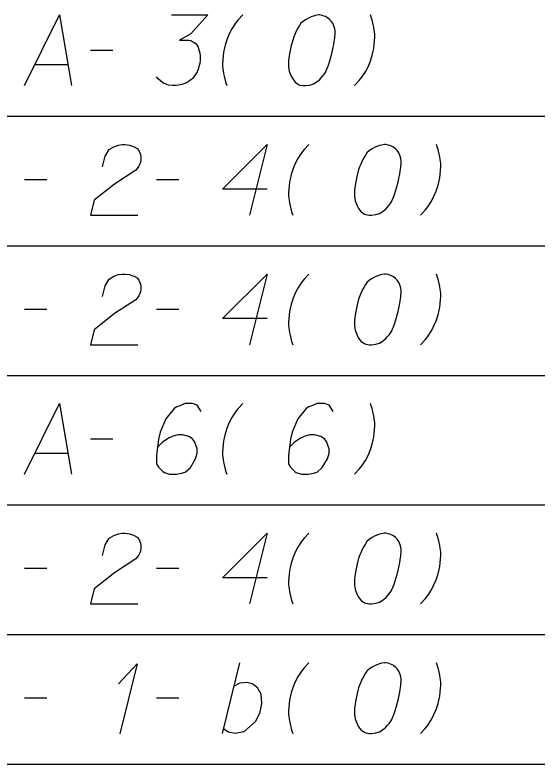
# Model space of a CAD drawing. Extents: x 2074207 to 2076812, y 516372 to 523312.
# Drawn here: x 2076453.5 to 2076488.9, y 519381.6 to 519432.5 of the extents above; entities that cross this region are included whole.
import ezdxf

# ---------------------------------------------------------------- set-up
doc = ezdxf.new("R2010")
doc.units = 0
for name, color, linetype in [('Prop DirtTable_ Soil Test Results - Outline (Major)', 7, 'Continuous'), ('Prop DirtTable_ Soil Test Results - Outline (Minor)', 7, 'Continuous'), ('Prop DirtTable_ Soil Test Results - Tx (Sample Data)', 7, 'Continuous')]:
    doc.layers.add(name, color=color, linetype=linetype)

msp = doc.modelspace()

# ---------------------------------------------------------------- linework, layer by layer
at = {"layer": 'Prop DirtTable_ Soil Test Results - Outline (Major)'}
msp.add_line((2076260.609, 519381.613), (2076811.903, 519381.613), dxfattribs=at)
at = {"layer": 'Prop DirtTable_ Soil Test Results - Outline (Minor)'}
for p, q in [((2076260.609, 519425.613), (2076811.903, 519425.613)), ((2076260.609, 519425.613), (2076811.903, 519425.613)), ((2076260.609, 519416.813), (2076811.903, 519416.813)), ((2076260.609, 519416.813), (2076811.903, 519416.813)), ((2076260.609, 519408.013), (2076811.903, 519408.013)), ((2076260.609, 519408.013), (2076811.903, 519408.013)), ((2076260.609, 519399.213), (2076811.903, 519399.213)), ((2076260.609, 519399.213), (2076811.903, 519399.213)), ((2076260.609, 519390.413), (2076811.903, 519390.413)), ((2076260.609, 519390.413), (2076811.903, 519390.413)), ((2076260.609, 519381.613), (2076811.903, 519381.613))]:
    msp.add_line(p, q, dxfattribs=at)
at = {"layer": 'Prop DirtTable_ Soil Test Results - Tx (Sample Data)'}
for points in [[(2076454.156, 519427.691), (2076456.519, 519432.491), (2076457.33, 519427.691)], [(2076464.139, 519432.491), (2076466.608, 519432.491), (2076465.444, 519431.206), (2076464.668, 519430.79), (2076465.303, 519430.79), (2076465.444, 519430.752), (2076465.514, 519430.715), (2076465.585, 519430.677), (2076465.655, 519430.639), (2076465.797, 519430.526), (2076465.867, 519430.412), (2076465.938, 519430.299), (2076465.973, 519430.185), (2076466.043, 519429.921), (2076466.079, 519429.694), (2076466.079, 519429.581), (2076466.079, 519429.43), (2076466.043, 519429.203), (2076466.008, 519429.052), (2076465.973, 519428.9), (2076465.938, 519428.787), (2076465.902, 519428.711), (2076465.867, 519428.636), (2076465.832, 519428.56), (2076465.761, 519428.447), (2076465.655, 519428.296), (2076465.55, 519428.182), (2076465.479, 519428.107), (2076465.373, 519428.031), (2076465.267, 519427.955), (2076465.126, 519427.88), (2076465.056, 519427.842), (2076464.809, 519427.767), (2076464.597, 519427.729), (2076464.456, 519427.691), (2076464.209, 519427.691), (2076463.927, 519427.729), (2076463.821, 519427.767), (2076463.715, 519427.804), (2076463.609, 519427.842), (2076463.504, 519427.918), (2076463.398, 519427.993), (2076463.221, 519428.144), (2076463.116, 519428.296)], [(2076468.971, 519432.491), (2076468.654, 519432.151), (2076468.478, 519431.924), (2076468.231, 519431.546), (2076468.054, 519431.206), (2076467.913, 519430.866), (2076467.772, 519430.45), (2076467.701, 519430.148), (2076467.666, 519429.959), (2076467.631, 519429.694), (2076467.596, 519429.203), (2076467.596, 519428.976), (2076467.631, 519428.711), (2076467.666, 519428.522), (2076467.701, 519428.333), (2076467.772, 519428.031), (2076467.807, 519427.918), (2076467.878, 519427.691)], [(2076474.192, 519432.491), (2076474.122, 519432.491), (2076473.91, 519432.453), (2076473.769, 519432.415), (2076473.663, 519432.378), (2076473.487, 519432.302), (2076473.275, 519432.189), (2076473.099, 519432.075), (2076472.922, 519431.924), (2076472.816, 519431.773), (2076472.711, 519431.584), (2076472.605, 519431.395), (2076472.499, 519431.168), (2076472.428, 519431.017), (2076472.358, 519430.79), (2076472.252, 519430.412), (2076472.146, 519429.845), (2076472.076, 519429.392), (2076472.076, 519428.976), (2076472.111, 519428.674), (2076472.252, 519428.333), (2076472.358, 519428.144), (2076472.534, 519427.918), (2076472.746, 519427.767), (2076472.852, 519427.729), (2076473.063, 519427.691), (2076473.24, 519427.691), (2076473.522, 519427.729), (2076473.769, 519427.804), (2076473.945, 519427.918), (2076474.192, 519428.107), (2076474.298, 519428.22), (2076474.439, 519428.371), (2076474.545, 519428.522), (2076474.615, 519428.636), (2076474.686, 519428.825), (2076474.721, 519428.9), (2076474.792, 519429.089), (2076474.862, 519429.316), (2076474.933, 519429.543), (2076474.968, 519429.694), (2076475.003, 519429.807), (2076475.039, 519429.959), (2076475.109, 519430.299), (2076475.145, 519430.488), (2076475.18, 519430.677), (2076475.215, 519430.941), (2076475.25, 519431.281), (2076475.25, 519431.395), (2076475.215, 519431.546), (2076475.18, 519431.697), (2076475.074, 519431.924), (2076474.968, 519432.075), (2076474.862, 519432.189), (2076474.721, 519432.302), (2076474.58, 519432.378), (2076474.474, 519432.415), (2076474.369, 519432.453), (2076474.192, 519432.491)], [(2076476.556, 519427.691), (2076476.873, 519428.031), (2076477.049, 519428.258), (2076477.296, 519428.636), (2076477.473, 519428.976), (2076477.614, 519429.316), (2076477.755, 519429.732), (2076477.826, 519430.034), (2076477.861, 519430.223), (2076477.896, 519430.488), (2076477.931, 519430.979), (2076477.931, 519431.206), (2076477.896, 519431.47), (2076477.861, 519431.659), (2076477.826, 519431.848), (2076477.755, 519432.151), (2076477.72, 519432.264), (2076477.649, 519432.491)], [(2076458.636, 519430.11), (2076460.152, 519430.11)], [(2076454.861, 519429.127), (2076457.083, 519429.127)], [(2076459.447, 519422.179), (2076459.623, 519422.897), (2076459.906, 519423.351), (2076460.223, 519423.54), (2076460.54, 519423.653), (2076460.787, 519423.691), (2076460.964, 519423.691), (2076461.281, 519423.653), (2076461.493, 519423.578), (2076461.599, 519423.54), (2076461.81, 519423.426), (2076461.916, 519423.275), (2076461.987, 519423.124), (2076462.022, 519423.011), (2076462.057, 519422.859), (2076462.057, 519422.67), (2076462.022, 519422.481), (2076461.987, 519422.368), (2076461.916, 519422.217), (2076461.81, 519422.066), (2076461.705, 519421.952), (2076460.258, 519421.007), (2076458.883, 519419.911), (2076458.636, 519418.891), (2076461.846, 519418.891)], [(2076470.629, 519420.667), (2076467.596, 519420.667), (2076470.629, 519423.691), (2076469.43, 519418.891)], [(2076473.451, 519423.691), (2076473.134, 519423.351), (2076472.958, 519423.124), (2076472.711, 519422.746), (2076472.534, 519422.406), (2076472.393, 519422.066), (2076472.252, 519421.65), (2076472.181, 519421.348), (2076472.146, 519421.159), (2076472.111, 519420.894), (2076472.076, 519420.403), (2076472.076, 519420.176), (2076472.111, 519419.911), (2076472.146, 519419.722), (2076472.181, 519419.533), (2076472.252, 519419.231), (2076472.287, 519419.118), (2076472.358, 519418.891)], [(2076478.672, 519423.691), (2076478.602, 519423.691), (2076478.39, 519423.653), (2076478.249, 519423.615), (2076478.143, 519423.578), (2076477.967, 519423.502), (2076477.755, 519423.389), (2076477.579, 519423.275), (2076477.402, 519423.124), (2076477.296, 519422.973), (2076477.191, 519422.784), (2076477.085, 519422.595), (2076476.979, 519422.368), (2076476.908, 519422.217), (2076476.838, 519421.99), (2076476.732, 519421.612), (2076476.626, 519421.045), (2076476.556, 519420.592), (2076476.556, 519420.176), (2076476.591, 519419.874), (2076476.732, 519419.533), (2076476.838, 519419.344), (2076477.014, 519419.118), (2076477.226, 519418.967), (2076477.332, 519418.929), (2076477.543, 519418.891), (2076477.72, 519418.891), (2076478.002, 519418.929), (2076478.249, 519419.004), (2076478.425, 519419.118), (2076478.672, 519419.307), (2076478.778, 519419.42), (2076478.919, 519419.571), (2076479.025, 519419.722), (2076479.095, 519419.836), (2076479.166, 519420.025), (2076479.201, 519420.1), (2076479.272, 519420.289), (2076479.342, 519420.516), (2076479.413, 519420.743), (2076479.448, 519420.894), (2076479.483, 519421.007), (2076479.519, 519421.159), (2076479.589, 519421.499), (2076479.625, 519421.688), (2076479.66, 519421.877), (2076479.695, 519422.141), (2076479.73, 519422.481), (2076479.73, 519422.595), (2076479.695, 519422.746), (2076479.66, 519422.897), (2076479.554, 519423.124), (2076479.448, 519423.275), (2076479.342, 519423.389), (2076479.201, 519423.502), (2076479.06, 519423.578), (2076478.954, 519423.615), (2076478.849, 519423.653), (2076478.672, 519423.691)], [(2076481.036, 519418.891), (2076481.353, 519419.231), (2076481.529, 519419.458), (2076481.776, 519419.836), (2076481.953, 519420.176), (2076482.094, 519420.516), (2076482.235, 519420.932), (2076482.306, 519421.234), (2076482.341, 519421.423), (2076482.376, 519421.688), (2076482.411, 519422.179), (2076482.411, 519422.406), (2076482.376, 519422.67), (2076482.341, 519422.859), (2076482.306, 519423.048), (2076482.235, 519423.351), (2076482.2, 519423.464), (2076482.129, 519423.691)], [(2076454.156, 519421.31), (2076455.672, 519421.31)], [(2076463.116, 519421.31), (2076464.632, 519421.31)], [(2076459.447, 519413.379), (2076459.623, 519414.097), (2076459.906, 519414.551), (2076460.223, 519414.74), (2076460.54, 519414.853), (2076460.787, 519414.891), (2076460.964, 519414.891), (2076461.281, 519414.853), (2076461.493, 519414.778), (2076461.599, 519414.74), (2076461.81, 519414.626), (2076461.916, 519414.475), (2076461.987, 519414.324), (2076462.022, 519414.211), (2076462.057, 519414.059), (2076462.057, 519413.87), (2076462.022, 519413.681), (2076461.987, 519413.568), (2076461.916, 519413.417), (2076461.81, 519413.266), (2076461.705, 519413.152), (2076460.258, 519412.207), (2076458.883, 519411.111), (2076458.636, 519410.091), (2076461.846, 519410.091)], [(2076470.629, 519411.867), (2076467.596, 519411.867), (2076470.629, 519414.891), (2076469.43, 519410.091)], [(2076473.451, 519414.891), (2076473.134, 519414.551), (2076472.958, 519414.324), (2076472.711, 519413.946), (2076472.534, 519413.606), (2076472.393, 519413.266), (2076472.252, 519412.85), (2076472.181, 519412.548), (2076472.146, 519412.359), (2076472.111, 519412.094), (2076472.076, 519411.603), (2076472.076, 519411.376), (2076472.111, 519411.111), (2076472.146, 519410.922), (2076472.181, 519410.733), (2076472.252, 519410.431), (2076472.287, 519410.318), (2076472.358, 519410.091)], [(2076478.672, 519414.891), (2076478.602, 519414.891), (2076478.39, 519414.853), (2076478.249, 519414.815), (2076478.143, 519414.778), (2076477.967, 519414.702), (2076477.755, 519414.589), (2076477.579, 519414.475), (2076477.402, 519414.324), (2076477.296, 519414.173), (2076477.191, 519413.984), (2076477.085, 519413.795), (2076476.979, 519413.568), (2076476.908, 519413.417), (2076476.838, 519413.19), (2076476.732, 519412.812), (2076476.626, 519412.245), (2076476.556, 519411.792), (2076476.556, 519411.376), (2076476.591, 519411.074), (2076476.732, 519410.733), (2076476.838, 519410.544), (2076477.014, 519410.318), (2076477.226, 519410.167), (2076477.332, 519410.129), (2076477.543, 519410.091), (2076477.72, 519410.091), (2076478.002, 519410.129), (2076478.249, 519410.204), (2076478.425, 519410.318), (2076478.672, 519410.507), (2076478.778, 519410.62), (2076478.919, 519410.771), (2076479.025, 519410.922), (2076479.095, 519411.036), (2076479.166, 519411.225), (2076479.201, 519411.3), (2076479.272, 519411.489), (2076479.342, 519411.716), (2076479.413, 519411.943), (2076479.448, 519412.094), (2076479.483, 519412.207), (2076479.519, 519412.359), (2076479.589, 519412.699), (2076479.625, 519412.888), (2076479.66, 519413.077), (2076479.695, 519413.341), (2076479.73, 519413.681), (2076479.73, 519413.795), (2076479.695, 519413.946), (2076479.66, 519414.097), (2076479.554, 519414.324), (2076479.448, 519414.475), (2076479.342, 519414.589), (2076479.201, 519414.702), (2076479.06, 519414.778), (2076478.954, 519414.815), (2076478.849, 519414.853), (2076478.672, 519414.891)], [(2076481.036, 519410.091), (2076481.353, 519410.431), (2076481.529, 519410.658), (2076481.776, 519411.036), (2076481.953, 519411.376), (2076482.094, 519411.716), (2076482.235, 519412.132), (2076482.306, 519412.434), (2076482.341, 519412.623), (2076482.376, 519412.888), (2076482.411, 519413.379), (2076482.411, 519413.606), (2076482.376, 519413.87), (2076482.341, 519414.059), (2076482.306, 519414.248), (2076482.235, 519414.551), (2076482.2, 519414.664), (2076482.129, 519414.891)], [(2076454.156, 519412.51), (2076455.672, 519412.51)], [(2076463.116, 519412.51), (2076464.632, 519412.51)], [(2076454.156, 519401.291), (2076456.519, 519406.091), (2076457.33, 519401.291)], [(2076466.149, 519405.562), (2076465.867, 519405.978), (2076465.55, 519406.091), (2076465.056, 519406.091), (2076464.703, 519405.94), (2076464.491, 519405.864), (2076464.315, 519405.751), (2076463.751, 519405.07), (2076463.363, 519404.163), (2076463.257, 519403.672), (2076463.116, 519402.576), (2076463.116, 519402.009), (2076463.257, 519401.782), (2076463.539, 519401.48), (2076463.645, 519401.404), (2076463.998, 519401.291), (2076464.456, 519401.291), (2076464.809, 519401.367), (2076465.056, 519401.442), (2076465.409, 519401.744), (2076465.761, 519402.349), (2076465.867, 519402.727), (2076465.867, 519403.03), (2076465.691, 519403.521), (2076465.55, 519403.71), (2076465.303, 519403.861), (2076464.879, 519403.974), (2076464.562, 519403.974), (2076464.174, 519403.861), (2076463.927, 519403.748), (2076463.504, 519403.445), (2076463.292, 519403.256), (2076463.186, 519403.143)], [(2076468.971, 519406.091), (2076468.654, 519405.751), (2076468.478, 519405.524), (2076468.231, 519405.146), (2076468.054, 519404.806), (2076467.913, 519404.466), (2076467.772, 519404.05), (2076467.701, 519403.748), (2076467.666, 519403.559), (2076467.631, 519403.294), (2076467.596, 519402.803), (2076467.596, 519402.576), (2076467.631, 519402.311), (2076467.666, 519402.122), (2076467.701, 519401.933), (2076467.772, 519401.631), (2076467.807, 519401.518), (2076467.878, 519401.291)], [(2076475.109, 519405.562), (2076474.827, 519405.978), (2076474.51, 519406.091), (2076474.016, 519406.091), (2076473.663, 519405.94), (2076473.451, 519405.864), (2076473.275, 519405.751), (2076472.711, 519405.07), (2076472.323, 519404.163), (2076472.217, 519403.672), (2076472.076, 519402.576), (2076472.076, 519402.009), (2076472.217, 519401.782), (2076472.499, 519401.48), (2076472.605, 519401.404), (2076472.958, 519401.291), (2076473.416, 519401.291), (2076473.769, 519401.367), (2076474.016, 519401.442), (2076474.369, 519401.744), (2076474.721, 519402.349), (2076474.827, 519402.727), (2076474.827, 519403.03), (2076474.651, 519403.521), (2076474.51, 519403.71), (2076474.263, 519403.861), (2076473.839, 519403.974), (2076473.522, 519403.974), (2076473.134, 519403.861), (2076472.887, 519403.748), (2076472.464, 519403.445), (2076472.252, 519403.256), (2076472.146, 519403.143)], [(2076476.556, 519401.291), (2076476.873, 519401.631), (2076477.049, 519401.858), (2076477.296, 519402.236), (2076477.473, 519402.576), (2076477.614, 519402.916), (2076477.755, 519403.332), (2076477.826, 519403.634), (2076477.861, 519403.823), (2076477.896, 519404.088), (2076477.931, 519404.579), (2076477.931, 519404.806), (2076477.896, 519405.07), (2076477.861, 519405.259), (2076477.826, 519405.448), (2076477.755, 519405.751), (2076477.72, 519405.864), (2076477.649, 519406.091)], [(2076458.636, 519403.71), (2076460.152, 519403.71)], [(2076454.861, 519402.727), (2076457.083, 519402.727)], [(2076459.447, 519395.779), (2076459.623, 519396.497), (2076459.906, 519396.951), (2076460.223, 519397.14), (2076460.54, 519397.253), (2076460.787, 519397.291), (2076460.964, 519397.291), (2076461.281, 519397.253), (2076461.493, 519397.178), (2076461.599, 519397.14), (2076461.81, 519397.026), (2076461.916, 519396.875), (2076461.987, 519396.724), (2076462.022, 519396.611), (2076462.057, 519396.459), (2076462.057, 519396.27), (2076462.022, 519396.081), (2076461.987, 519395.968), (2076461.916, 519395.817), (2076461.81, 519395.666), (2076461.705, 519395.552), (2076460.258, 519394.607), (2076458.883, 519393.511), (2076458.636, 519392.491), (2076461.846, 519392.491)], [(2076470.629, 519394.267), (2076467.596, 519394.267), (2076470.629, 519397.291), (2076469.43, 519392.491)], [(2076473.451, 519397.291), (2076473.134, 519396.951), (2076472.958, 519396.724), (2076472.711, 519396.346), (2076472.534, 519396.006), (2076472.393, 519395.666), (2076472.252, 519395.25), (2076472.181, 519394.948), (2076472.146, 519394.759), (2076472.111, 519394.494), (2076472.076, 519394.003), (2076472.076, 519393.776), (2076472.111, 519393.511), (2076472.146, 519393.322), (2076472.181, 519393.133), (2076472.252, 519392.831), (2076472.287, 519392.718), (2076472.358, 519392.491)], [(2076478.672, 519397.291), (2076478.602, 519397.291), (2076478.39, 519397.253), (2076478.249, 519397.215), (2076478.143, 519397.178), (2076477.967, 519397.102), (2076477.755, 519396.989), (2076477.579, 519396.875), (2076477.402, 519396.724), (2076477.296, 519396.573), (2076477.191, 519396.384), (2076477.085, 519396.195), (2076476.979, 519395.968), (2076476.908, 519395.817), (2076476.838, 519395.59), (2076476.732, 519395.212), (2076476.626, 519394.645), (2076476.556, 519394.192), (2076476.556, 519393.776), (2076476.591, 519393.474), (2076476.732, 519393.133), (2076476.838, 519392.944), (2076477.014, 519392.718), (2076477.226, 519392.567), (2076477.332, 519392.529), (2076477.543, 519392.491), (2076477.72, 519392.491), (2076478.002, 519392.529), (2076478.249, 519392.604), (2076478.425, 519392.718), (2076478.672, 519392.907), (2076478.778, 519393.02), (2076478.919, 519393.171), (2076479.025, 519393.322), (2076479.095, 519393.436), (2076479.166, 519393.625), (2076479.201, 519393.7), (2076479.272, 519393.889), (2076479.342, 519394.116), (2076479.413, 519394.343), (2076479.448, 519394.494), (2076479.483, 519394.607), (2076479.519, 519394.759), (2076479.589, 519395.099), (2076479.625, 519395.288), (2076479.66, 519395.477), (2076479.695, 519395.741), (2076479.73, 519396.081), (2076479.73, 519396.195), (2076479.695, 519396.346), (2076479.66, 519396.497), (2076479.554, 519396.724), (2076479.448, 519396.875), (2076479.342, 519396.989), (2076479.201, 519397.102), (2076479.06, 519397.178), (2076478.954, 519397.215), (2076478.849, 519397.253), (2076478.672, 519397.291)], [(2076481.036, 519392.491), (2076481.353, 519392.831), (2076481.529, 519393.058), (2076481.776, 519393.436), (2076481.953, 519393.776), (2076482.094, 519394.116), (2076482.235, 519394.532), (2076482.306, 519394.834), (2076482.341, 519395.023), (2076482.376, 519395.288), (2076482.411, 519395.779), (2076482.411, 519396.006), (2076482.376, 519396.27), (2076482.341, 519396.459), (2076482.306, 519396.648), (2076482.235, 519396.951), (2076482.2, 519397.064), (2076482.129, 519397.291)], [(2076454.156, 519394.91), (2076455.672, 519394.91)], [(2076463.116, 519394.91), (2076464.632, 519394.91)], [(2076460.54, 519387.055), (2076461.81, 519388.415), (2076460.611, 519383.653)], [(2076467.596, 519383.691), (2076468.76, 519388.491)], [(2076473.451, 519388.491), (2076473.134, 519388.151), (2076472.958, 519387.924), (2076472.711, 519387.546), (2076472.534, 519387.206), (2076472.393, 519386.866), (2076472.252, 519386.45), (2076472.181, 519386.148), (2076472.146, 519385.959), (2076472.111, 519385.694), (2076472.076, 519385.203), (2076472.076, 519384.976), (2076472.111, 519384.711), (2076472.146, 519384.522), (2076472.181, 519384.333), (2076472.252, 519384.031), (2076472.287, 519383.918), (2076472.358, 519383.691)], [(2076478.672, 519388.491), (2076478.602, 519388.491), (2076478.39, 519388.453), (2076478.249, 519388.415), (2076478.143, 519388.378), (2076477.967, 519388.302), (2076477.755, 519388.189), (2076477.579, 519388.075), (2076477.402, 519387.924), (2076477.296, 519387.773), (2076477.191, 519387.584), (2076477.085, 519387.395), (2076476.979, 519387.168), (2076476.908, 519387.017), (2076476.838, 519386.79), (2076476.732, 519386.412), (2076476.626, 519385.845), (2076476.556, 519385.392), (2076476.556, 519384.976), (2076476.591, 519384.674), (2076476.732, 519384.333), (2076476.838, 519384.144), (2076477.014, 519383.918), (2076477.226, 519383.767), (2076477.332, 519383.729), (2076477.543, 519383.691), (2076477.72, 519383.691), (2076478.002, 519383.729), (2076478.249, 519383.804), (2076478.425, 519383.918), (2076478.672, 519384.107), (2076478.778, 519384.22), (2076478.919, 519384.371), (2076479.025, 519384.522), (2076479.095, 519384.636), (2076479.166, 519384.825), (2076479.201, 519384.9), (2076479.272, 519385.089), (2076479.342, 519385.316), (2076479.413, 519385.543), (2076479.448, 519385.694), (2076479.483, 519385.807), (2076479.519, 519385.959), (2076479.589, 519386.299), (2076479.625, 519386.488), (2076479.66, 519386.677), (2076479.695, 519386.941), (2076479.73, 519387.281), (2076479.73, 519387.395), (2076479.695, 519387.546), (2076479.66, 519387.697), (2076479.554, 519387.924), (2076479.448, 519388.075), (2076479.342, 519388.189), (2076479.201, 519388.302), (2076479.06, 519388.378), (2076478.954, 519388.415), (2076478.849, 519388.453), (2076478.672, 519388.491)], [(2076481.036, 519383.691), (2076481.353, 519384.031), (2076481.529, 519384.258), (2076481.776, 519384.636), (2076481.953, 519384.976), (2076482.094, 519385.316), (2076482.235, 519385.732), (2076482.306, 519386.034), (2076482.341, 519386.223), (2076482.376, 519386.488), (2076482.411, 519386.979), (2076482.411, 519387.206), (2076482.376, 519387.47), (2076482.341, 519387.659), (2076482.306, 519387.848), (2076482.235, 519388.151), (2076482.2, 519388.264), (2076482.129, 519388.491)], [(2076468.372, 519386.904), (2076468.795, 519387.13), (2076469.254, 519387.168), (2076469.606, 519387.092), (2076469.924, 519386.866), (2076470.206, 519386.374), (2076470.241, 519385.732), (2076470.1, 519385.052), (2076469.818, 519384.485), (2076469.042, 519383.804), (2076468.442, 519383.691), (2076467.984, 519383.767), (2076467.666, 519383.993)], [(2076454.156, 519386.11), (2076455.672, 519386.11)], [(2076463.116, 519386.11), (2076464.632, 519386.11)]]:
    msp.add_lwpolyline(points, dxfattribs=at)

doc.saveas('drawing.dxf')
